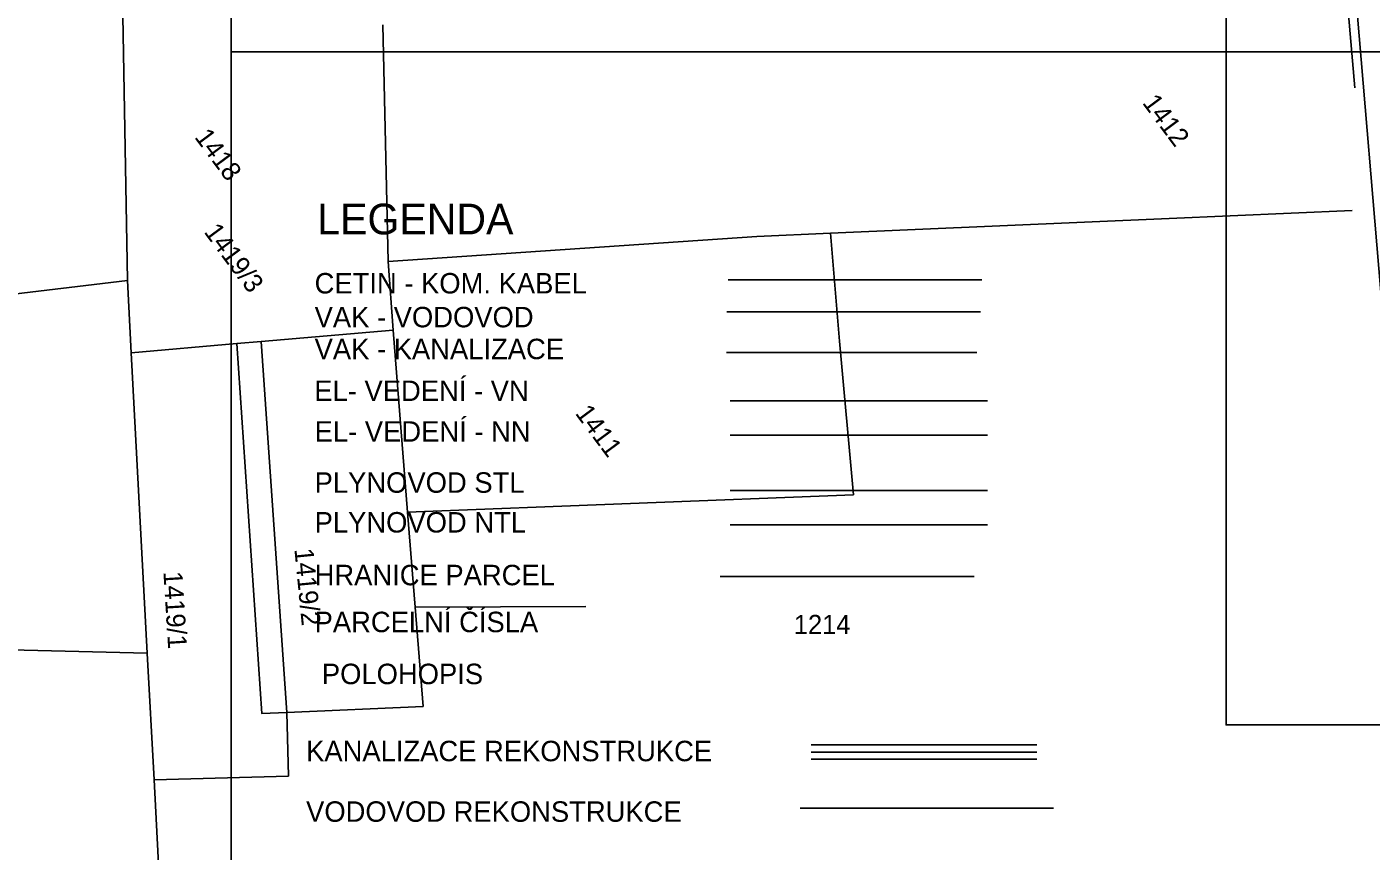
# Model space of a CAD drawing. Extents: x -601580 to 4, y -1204314 to 4.
# Drawn here: x -601370.3 to -601317.3, y -1203365.4 to -1203332.8 of the extents above; entities that cross this region are included whole.
import ezdxf

# ---------------------------------------------------------------- set-up
doc = ezdxf.new("R2010")
doc.units = 0
for name, color, linetype in [('00-EON NN', 7, 'Continuous'), ('00-EON VN', 7, 'Continuous'), ('00-INNOGY-NTL', 7, 'Continuous'), ('00-INNOGY-STL', 7, 'Continuous'), ('00-KN-HRANICE PARCEL', 7, 'Continuous'), ('00-KN-PARC. CISLA', 7, 'Continuous'), ('00-KN-VNITRNI KRESBA', 7, 'Continuous'), ('00-RAZÍTKO', 7, 'Continuous'), ('00-SITE KOM. KABEL', 7, 'Continuous'), ('00-VAK-KANAL-POTRUBI', 7, 'Continuous'), ('00-VAK-VODA-RAD IGIS', 7, 'Continuous'), ('11-REKONSTRUKCE KANALIZACE', 7, 'Continuous'), ('11-REKONSTRUKCE KANALIZACE OSA', 7, 'Continuous'), ('11-REKONSTRUKCE VODOVOD', 7, 'Continuous')]:
    doc.layers.add(name, color=color, linetype=linetype)

msp = doc.modelspace()

# ---------------------------------------------------------------- linework, layer by layer
at = {"layer": '00-EON NN'}
msp.add_line((-601342.596, -1203348.957), (-601332.448, -1203348.957), dxfattribs=at)
at = {"layer": '00-EON VN'}
msp.add_line((-601342.596, -1203347.607), (-601332.448, -1203347.607), dxfattribs=at)
at = {"layer": '00-INNOGY-NTL'}
msp.add_line((-601342.596, -1203352.496), (-601332.448, -1203352.496), dxfattribs=at)
msp.add_lwpolyline([(-601316.599, -1203282.723), (-601324.58, -1203282.994), (-601324.893, -1203283.026), (-601324.966, -1203283.766), (-601324.924, -1203284.058), (-601321.063, -1203299.561), (-601320.961, -1203300.134), (-601320.707, -1203302.423), (-601320.48, -1203304.758), (-601320.438, -1203305.151), (-601319.828, -1203311.124), (-601318.804, -1203321.211), (-601316.942, -1203343.316)], dxfattribs=at)
at = {"layer": '00-INNOGY-STL'}
msp.add_line((-601342.596, -1203351.146), (-601332.448, -1203351.146), dxfattribs=at)
at = {"layer": '00-KN-HRANICE PARCEL'}
for p, q in [((-601366.618, -1203328.52), (-601366.36, -1203342.861)), ((-601356.295, -1203332.763), (-601356.09, -1203342.1)), ((-601356.09, -1203342.1), (-601355.883, -1203344.811)), ((-601366.36, -1203342.861), (-601376.762, -1203344.081)), ((-601366.36, -1203342.861), (-601366.216, -1203345.706)), ((-601361.089, -1203345.263), (-601355.883, -1203344.811)), ((-601355.883, -1203344.811), (-601355.323, -1203351.992)), ((-601366.216, -1203345.706), (-601362.052, -1203345.342)), ((-601362.052, -1203345.342), (-601361.089, -1203345.263)), ((-601361.089, -1203345.263), (-601360.088, -1203359.9)), ((-601366.216, -1203345.706), (-601365.589, -1203357.557)), ((-601337.731, -1203351.313), (-601355.323, -1203351.992)), ((-601342.991, -1203354.528), (-601332.983, -1203354.528)), ((-601365.589, -1203357.557), (-601376.093, -1203357.297)), ((-601365.589, -1203357.557), (-601365.319, -1203362.55)), ((-601360.088, -1203359.9), (-601354.707, -1203359.667)), ((-601360.017, -1203362.413), (-601360.088, -1203359.9)), ((-601365.319, -1203362.55), (-601360.017, -1203362.413))]:
    msp.add_line(p, q, dxfattribs=at)
for points in [[(-601318.073, -1203340.097), (-601325.289, -1203340.409), (-601338.642, -1203340.993)], [(-601338.642, -1203340.993), (-601341.541, -1203341.114), (-601356.09, -1203342.1)], [(-601338.642, -1203340.993), (-601338.293, -1203345.254), (-601337.731, -1203351.313)], [(-601360.088, -1203359.9), (-601361.066, -1203359.942), (-601362.052, -1203345.342)], [(-601355.323, -1203351.992), (-601355.019, -1203355.74), (-601354.707, -1203359.667)], [(-601365.319, -1203362.55), (-601364.835, -1203371.743), (-601364.276, -1203382.362)]]:
    msp.add_lwpolyline(points, dxfattribs=at)
at = {"layer": '00-KN-VNITRNI KRESBA'}
msp.add_line((-601355.019, -1203355.74), (-601348.289, -1203355.713), dxfattribs=at)
at = {"layer": '00-RAZÍTKO'}
for points in [[(-601266.384, -1203414.326), (-601362.277, -1203414.326), (-601362.277, -1203315.575), (-601266.384, -1203315.575)], [(-601323.044, -1203323.964), (-601269.935, -1203323.964), (-601269.935, -1203360.386), (-601323.044, -1203360.386)], [(-601266.384, -1203414.326), (-601362.277, -1203414.326), (-601362.277, -1203333.84), (-601266.384, -1203333.84)]]:
    msp.add_lwpolyline(points, close=True, dxfattribs=at)
at = {"layer": '00-SITE KOM. KABEL'}
msp.add_line((-601342.676, -1203342.824), (-601332.668, -1203342.824), dxfattribs=at)
msp.add_lwpolyline([(-601318.845, -1203325.065), (-601318.869, -1203325.519), (-601318.313, -1203331.284), (-601317.965, -1203335.259)], dxfattribs=at)
at = {"layer": '00-VAK-KANAL-POTRUBI'}
msp.add_line((-601342.746, -1203345.691), (-601332.878, -1203345.691), dxfattribs=at)
at = {"layer": '00-VAK-VODA-RAD IGIS'}
msp.add_line((-601342.735, -1203344.095), (-601332.728, -1203344.095), dxfattribs=at)
at = {"layer": '11-REKONSTRUKCE KANALIZACE'}
for p, q in [((-601339.402, -1203361.176), (-601330.508, -1203361.176)), ((-601339.402, -1203361.736), (-601330.508, -1203361.736))]:
    msp.add_line(p, q, dxfattribs=at)
at = {"layer": '11-REKONSTRUKCE KANALIZACE OSA'}
msp.add_line((-601339.402, -1203361.456), (-601330.508, -1203361.456), dxfattribs=at)
at = {"layer": '11-REKONSTRUKCE VODOVOD'}
msp.add_line((-601339.833, -1203363.667), (-601329.842, -1203363.667), dxfattribs=at)

# ---------------------------------------------------------------- texts
at = {"layer": '00-KN-PARC. CISLA'}
for s, rotation, p in [('1412', 306.5853, (-601326.369, -1203335.849)), ('1418', 306.5853, (-601363.747, -1203337.204)), ('1419/3', 306.5853, (-601363.376, -1203340.942)), ('1411', 306.5853, (-601348.738, -1203348.096)), ('1419/2', 275.5853, (-601359.786, -1203353.451)), ('1419/1', 273.5853, (-601364.952, -1203354.347))]:
    msp.add_text(s, height=0.75, rotation=rotation, dxfattribs=at).set_placement(p)
msp.add_text('1214', height=0.75, dxfattribs=at).set_placement((-601340.088, -1203356.797))
at = {"layer": '00-RAZÍTKO'}
for s, height, p in [('LEGENDA ', 1.2108, (-601358.884, -1203341.035)), ('CETIN - KOM. KABEL', 0.80717, (-601358.987, -1203343.367)), ('VAK - VODOVOD', 0.80717, (-601358.987, -1203344.702)), ('VAK - KANALIZACE', 0.8072, (-601358.987, -1203345.96)), (' EL- VEDENÍ - VN', 0.8072, (-601359.3, -1203347.609)), ('EL- VEDENÍ - NN', 0.8072, (-601358.987, -1203349.214)), ('PLYNOVOD STL', 0.8072, (-601358.987, -1203351.229)), ('PLYNOVOD NTL', 0.8072, (-601358.987, -1203352.798)), ('HRANICE PARCEL', 0.80717, (-601358.987, -1203354.878)), ('PARCELNÍ ČÍSLA', 0.80717, (-601358.987, -1203356.729)), ('POLOHOPIS', 0.8072, (-601358.701, -1203358.779)), ('KANALIZACE REKONSTRUKCE', 0.8071, (-601359.323, -1203361.82)), ('VODOVOD REKONSTRUKCE', 0.8071, (-601359.323, -1203364.209))]:
    msp.add_text(s, height=height, dxfattribs=at).set_placement(p)

doc.saveas('drawing.dxf')
